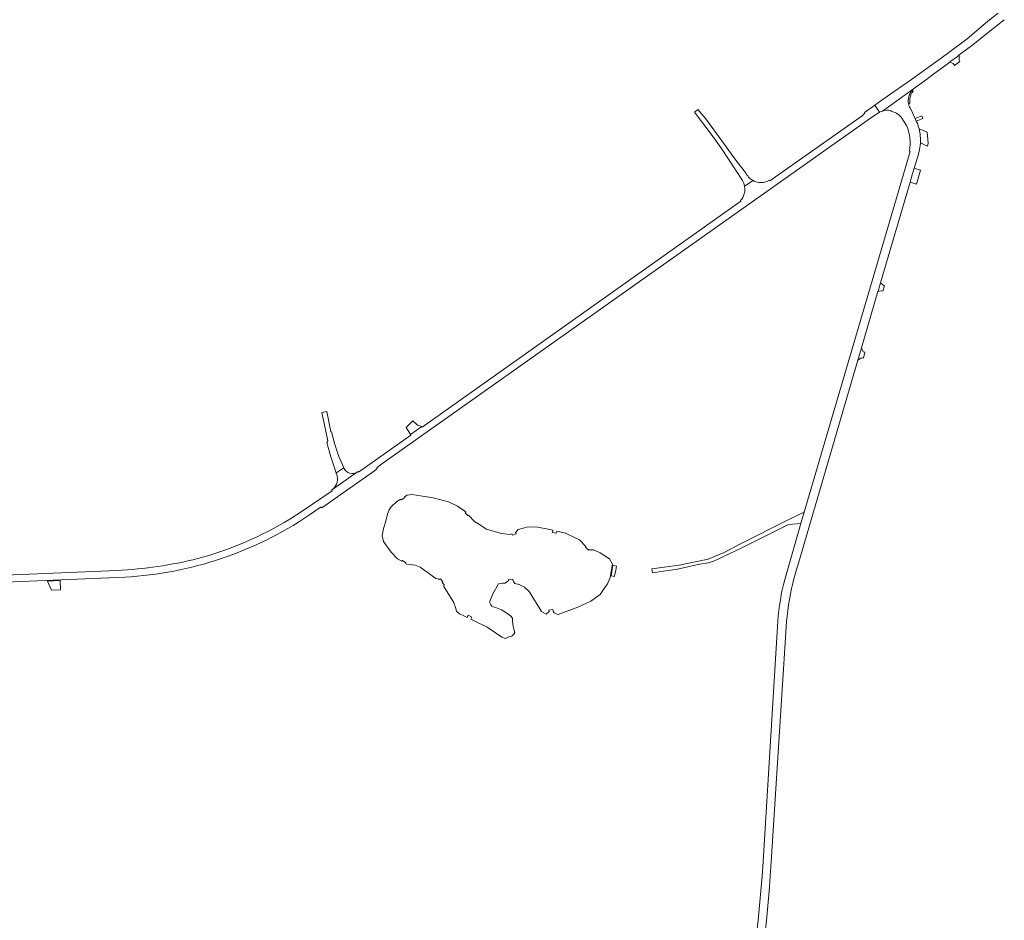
# Model space of a CAD drawing. Header units: metres. Extents: x 166325 to 190320, y 381923 to 404576.
# Tile 633 of 656: x 169061 to 169608, y 400552 to 401052. Entities that reach past the tile are written whole.
import ezdxf

# ---------------------------------------------------------------- set-up
doc = ezdxf.new("R2010")
doc.units = ezdxf.units.M
for name, color, linetype, lineweight in [('B-WE-OG-WATER_MEER-GV', 8, 'Continuous', 18), ('B-WE-VH-VERHARDING_ASFALT-GV', 8, 'Continuous', 18), ('B-WE-VH-VERHARDING_BETON-GV', 8, 'Continuous', 18), ('B-WE-VH-VERHARDING_BETONSTRAATSTEEN-GV', 8, 'Continuous', 18), ('B-WE-VH-VERHARDING_FUNDERING_ZAND-GV', 8, 'Continuous', 18), ('B-WE-VH-VERHARDING_STRAATBAKSTEEN-GV', 8, 'Continuous', 18)]:
    doc.layers.add(name, color=color, linetype=linetype, lineweight=lineweight)

msp = doc.modelspace()

# ---------------------------------------------------------------- linework, layer by layer
at = {"layer": 'B-WE-OG-WATER_MEER-GV', "flags": 128}
msp.add_lwpolyline([(169390.452, 400749.96), (169388.826, 400752.83), (169383.66, 400756.178), (169379.929, 400757.9), (169377.363, 400757.9), (169377.144, 400757.688), (169375.529, 400759.395), (169375.763, 400759.645), (169372.276, 400763.448), (169369.801, 400764.613), (169364.5, 400767.106), (169359.664, 400768.211), (169359.431, 400767.178), (169357.153, 400767.544), (169357.279, 400768.755), (169355.76, 400769.102), (169349.066, 400770.45), (169343.72, 400770.715), (169338.176, 400769.257), (169336.85, 400767.71), (169336.699, 400767.652), (169336.99, 400766.856), (169334.908, 400766.048), (169334.502, 400766.805), (169333.47, 400766.407), (169331.946, 400766.628), (169330.532, 400766.827), (169328.014, 400767.158), (169320.525, 400769.279), (169315.69, 400772.483), (169313.867, 400773.692), (169310.55, 400777.135), (169310.297, 400776.819), (169308.656, 400778.445), (169308.955, 400778.79), (169308.405, 400779.361), (169304.421, 400782.136), (169299.34, 400784.543), (169290.877, 400786.863), (169283.824, 400787.863), (169279.039, 400788.542), (169276.455, 400788.255), (169274.888, 400787.304), (169275.042, 400787.036), (169273.234, 400785.622), (169272.825, 400786.052), (169270.667, 400784.742), (169267.53, 400781.716), (169266.381, 400780.059), (169265.431, 400777.784), (169264.424, 400773.867), (169263.222, 400769.787), (169262.56, 400765.678), (169263.134, 400762.585), (169267.472, 400756.5), (169271.037, 400752.877), (169273.426, 400751.512), (169273.784, 400751.952), (169275.688, 400750.67), (169275.483, 400750.336), (169276.27, 400749.887), (169279.327, 400749.5), (169280.813, 400749.312), (169283.643, 400748.238), (169292.301, 400742.02), (169293.545, 400741.733), (169294.023, 400741.541), (169294.233, 400741.314), (169294.845, 400741.844), (169296.294, 400740.046), (169295.777, 400739.644), (169296.941, 400738.385), (169296.797, 400737.428), (169301.102, 400730.636), (169302.252, 400728.557), (169302.346, 400728.388), (169303.302, 400725.757), (169303.828, 400723.796), (169305.455, 400722.265), (169307.942, 400721.213), (169309.742, 400720.354), (169310.231, 400721.494), (169312.276, 400720.524), (169311.752, 400719.394), (169313.251, 400718.678), (169320.904, 400714.947), (169328.94, 400709.303), (169331.045, 400708.633), (169332.856, 400709.609), (169334.503, 400709.939), (169335.656, 400711.009), (169336.274, 400711.915), (169335.78, 400713.233), (169335.286, 400715.292), (169334.998, 400718.462), (169334.998, 400719.821), (169333.803, 400721.18), (169331.168, 400723.074), (169328.78, 400724.515), (169326.021, 400725.627), (169325.362, 400725.751), (169323.468, 400726.533), (169322.933, 400727.398), (169322.15, 400728.839), (169323.966, 400733.41), (169327.123, 400739.054), (169329.419, 400739.437), (169330.949, 400739.341), (169332.384, 400740.489), (169332.701, 400740.568), (169332.731, 400741.436), (169335.101, 400741.491), (169335.121, 400741.173), (169335.541, 400740.202), (169336.306, 400739.15), (169338.667, 400738.645), (169341.568, 400737.141), (169344.151, 400734.654), (169351.062, 400723.594), (169353.655, 400722.211), (169355.264, 400723.643), (169355.189, 400724.393), (169357.45, 400724.73), (169357.512, 400723.761), (169357.63, 400723.767), (169358.148, 400722.903), (169360.309, 400721.909), (169371.328, 400725.971), (169378.5, 400729.341), (169383.755, 400733.123), (169386.738, 400737.448), (169387.582, 400738.672), (169389.208, 400742.594)], close=True, dxfattribs=at)
at = {"layer": 'B-WE-VH-VERHARDING_ASFALT-GV', "flags": 128}
for points in [[(169604.94, 401056.13), (169601.03, 401053.11), (169599.021, 401051.428), (169587.69, 401041.94), (169576.12, 401033.12), (169556.76, 401019.25), (169544.829, 401010.856), (169536.484, 401005.02), (169539.084, 401001.161)], [(169578.156, 401028.969), (169578.715, 401029.38), (169582.322, 401032.108), (169583.378, 401032.906), (169590.1, 401037.99), (169602.096, 401047.507), (169608.39, 401052.5)], [(169540.611, 401001.752), (169557.952, 401014.114), (169565.837, 401019.909), (169567.771, 401021.33), (169578.156, 401028.969)], [(169557.952, 401014.114), (169540.611, 401001.752)], [(169539.084, 401001.161), (169536.484, 401005.02), (169530.578, 401000.891), (169530.854, 401000.602), (169529.341, 400999.161), (169478.099, 400962.916), (169477.868, 400963.243)], [(169221.556, 400776.881), (169228.481, 400781.716), (169228.71, 400781.388), (169228.919, 400781.192), (169258.18, 400801.846), (169259.786, 400803.172), (169259.533, 400803.482), (169261.55, 400805.147), (169535.372, 400998.77), (169538.799, 401001.018), (169538.941, 401001.09), (169539.084, 401001.161)], [(169464.53, 400967.648), (169459.648, 400973.7), (169442.52, 400997.36), (169438.08, 401002.54), (169436.19, 401001.05), (169445.45, 400988.83), (169451.103, 400980.959), (169462.741, 400963.146)], [(169545.429, 401002.019), (169545.383, 401001.621)], [(169561.021, 400991.803), (169560.581, 400993.413), (169560.042, 400994.993), (169559.474, 400996.181), (169558.806, 400997.579), (169555.99, 401003.47), (169555.7, 401004.076)], [(169551.116, 400998.33), (169552.703, 400995.803), (169553.972, 400993.782)], [(169555.587, 400979.424), (169556.117, 400979.309), (169532.201, 400897.861), (169497.17, 400778.84), (169495.335, 400772.539), (169489.275, 400751.736), (169486.278, 400741.448)], [(169491.571, 400742.437), (169493.938, 400750.526), (169526.936, 400863.304), (169528.921, 400870.091), (169538.087, 400901.416), (169538.168, 400901.694), (169539.532, 400906.316), (169556.049, 400962.301), (169557.417, 400966.937), (169558.339, 400970.06), (169560.23, 400976.47), (169561.027, 400979.171)], [(169464.001, 400959.898), (169468.663, 400963.17)], [(169468.663, 400963.17), (169464.001, 400959.898)], [(169461.753, 400951.94), (169461.984, 400951.614), (169284.67, 400826.058), (169284.439, 400826.384), (169278.216, 400821.977), (169278.447, 400821.651), (169249.335, 400801.037), (169249.104, 400801.363), (169248.785, 400801.14), (169234.357, 400791.042), (169234.584, 400790.713), (169218.047, 400779.309), (169211.063, 400774.863)], [(169241.182, 400803.353), (169241.141, 400803.446), (169240.586, 400803.056), (169237.347, 400800.782), (169236.93, 400800.489), (169237.428, 400798.964), (169237.509, 400798.714)], [(169234.357, 400791.042), (169248.785, 400801.14)], [(169115.116, 400746.43), (168950.565, 400739.471), (168945.717, 400739.435), (168917.036, 400738.231), (168917.178, 400734.264), (168940.76, 400735.253), (168942.202, 400735.314), (169119.474, 400742.747)], [(169482.447, 400718.311), (169482.08, 400712.302), (169474.278, 400584.731), (169473.68, 400576.563), (169473.023, 400568.399), (169472.305, 400560.241), (169471.528, 400552.088), (169470.691, 400543.941), (169475.226, 400543.749), (169476.085, 400551.893), (169476.876, 400560.044)], [(169476.876, 400560.044), (169477.598, 400568.201), (169478.253, 400576.364), (169478.839, 400584.532), (169486.992, 400711.992), (169487.379, 400718.041)]]:
    msp.add_lwpolyline(points, dxfattribs=at)
at = {"layer": 'B-WE-VH-VERHARDING_ASFALT-GV'}
for points in [[(169555.176, 401005.722, -0.2336863), (169557.088, 401013.237)], [(169557.088, 401013.237, -0.0350311), (169557.952, 401014.114)], [(169555.7, 401004.076, -0.0497994), (169555.176, 401005.722)], [(169539.084, 401001.161, -0.0398134), (169540.611, 401001.752)], [(169540.611, 401001.752, -0.1182734), (169545.429, 401002.019)], [(169545.383, 401001.621, -0.1709388), (169551.116, 400998.33)], [(169553.972, 400993.782, -0.1555295), (169555.587, 400979.424)], [(169561.72, 400983.812, 0.0743932), (169561.021, 400991.803)], [(169561.027, 400979.171, 0.0432222), (169561.72, 400983.812)], [(169468.663, 400963.17, -0.1650218), (169464.53, 400967.648)], [(169462.741, 400963.146, -0.0941384), (169464.001, 400959.898)], [(169477.868, 400963.243, -0.2587254), (169468.663, 400963.17)], [(169464.001, 400959.898, -0.2331184), (169461.753, 400951.94)], [(169248.785, 400801.14, -0.4567002), (169241.182, 400803.353)], [(169237.509, 400798.714, -0.2905638), (169234.357, 400791.042)], [(169211.063, 400774.863, -0.0700639), (169159.997, 400753.031)], [(169173.144, 400753.067, 0.0673741), (169221.556, 400776.881)], [(169159.997, 400753.031, -0.0499545), (169115.116, 400746.43)], [(169119.474, 400742.747, 0.0692223), (169173.144, 400753.067)], [(169487.379, 400718.041, -0.0427248), (169491.571, 400742.437)], [(169486.278, 400741.448, 0.0409872), (169482.447, 400718.311)]]:
    msp.add_lwpolyline(points, format="xyb", dxfattribs=at)
at = {"layer": 'B-WE-VH-VERHARDING_ASFALT-GV', "flags": 128}
msp.add_lwpolyline([(169236.842, 400800.76), (169236.93, 400800.489), (169237.347, 400800.782), (169240.586, 400803.056), (169241.141, 400803.446), (169238.384, 400809.715), (169236.182, 400816.5), (169234.323, 400823.515), (169233.945, 400823.42), (169231.63, 400834.814), (169228.941, 400834.261), (169232.287, 400818.409), (169231.735, 400817.604), (169233.999, 400809.48)], close=True, dxfattribs=at)
at = {"layer": 'B-WE-VH-VERHARDING_BETON-GV', "flags": 128}
msp.add_lwpolyline([(169392.308, 400746.619), (169392.685, 400748.868), (169391.434, 400749.13), (169390.784, 400749.266), (169389.749, 400743.365), (169390.843, 400743.17), (169391.704, 400743.017), (169391.911, 400744.251)], close=True, dxfattribs=at)
at = {"layer": 'B-WE-VH-VERHARDING_BETONSTRAATSTEEN-GV'}
for points in [[(169557.088, 401013.237, 0.2336863), (169555.176, 401005.722)], [(169561.021, 400991.803, -0.0743932), (169561.72, 400983.812)]]:
    msp.add_lwpolyline(points, format="xyb", dxfattribs=at)
at = {"layer": 'B-WE-VH-VERHARDING_BETONSTRAATSTEEN-GV', "flags": 128}
for points in [[(169555.176, 401005.722), (169555.862, 401005.914), (169555.77, 401006.8), (169555.845, 401007.786), (169555.912, 401008.597), (169556.038, 401009.258), (169556.188, 401009.985), (169556.456, 401010.788), (169556.941, 401011.775), (169557.643, 401012.811), (169557.088, 401013.237)], [(169565.441, 400990.015), (169561.021, 400991.803)], [(169561.72, 400983.812), (169562.279, 400983.919), (169564.018, 400982.922), (169565.28, 400982.383), (169565.664, 400982.271), (169566.111, 400983.799), (169565.441, 400990.015)]]:
    msp.add_lwpolyline(points, dxfattribs=at)
for points in [[(169561.742, 400968.87), (169558.339, 400970.06), (169557.417, 400966.937), (169556.049, 400962.301), (169559.482, 400961.148)], [(169284.439, 400826.384), (169282.212, 400827.209), (169279.483, 400829.581), (169275.902, 400825.86), (169278.216, 400821.977)], [(169083.384, 400740.833), (169076.471, 400740.543), (169078.55, 400735.433), (169083.614, 400735.671)]]:
    msp.add_lwpolyline(points, close=True, dxfattribs=at)
at = {"layer": 'B-WE-VH-VERHARDING_FUNDERING_ZAND-GV', "flags": 128}
msp.add_lwpolyline([(169488.452, 400772.002), (169495.335, 400772.539), (169497.17, 400778.84), (169493.638, 400777.149), (169487.861, 400774.382), (169461.731, 400761.152), (169452.546, 400756.423), (169443.722, 400752.76), (169427.675, 400749.394), (169419.258, 400748.229), (169412.396, 400747.279), (169412.712, 400745.098), (169420.228, 400746.222), (169426.771, 400747.201), (169439.002, 400749.831), (169443.942, 400750.664), (169447.305, 400751.746), (169462.81, 400759.15)], close=True, dxfattribs=at)
at = {"layer": 'B-WE-VH-VERHARDING_STRAATBAKSTEEN-GV', "flags": 128}
for points in [[(169583.241, 401029.989), (169583.378, 401032.906), (169582.322, 401032.108), (169578.715, 401029.38), (169578.156, 401028.969), (169579.931, 401028.179), (169580.67, 401026.965), (169583.676, 401029.345)], [(169563.134, 400997.632), (169562.591, 400999.087), (169558.806, 400997.579), (169559.474, 400996.181)], [(169541.759, 400904.611), (169541.509, 400904.686), (169541.339, 400904.732), (169539.532, 400906.316), (169538.168, 400901.694), (169538.087, 400901.416), (169540, 400901.855), (169540.872, 400901.652)], [(169530.806, 400867.802), (169529.96, 400867.95), (169528.921, 400870.091), (169526.936, 400863.304), (169529.071, 400864.521), (169530.065, 400864.372)]]:
    msp.add_lwpolyline(points, close=True, dxfattribs=at)

doc.saveas('drawing.dxf')
